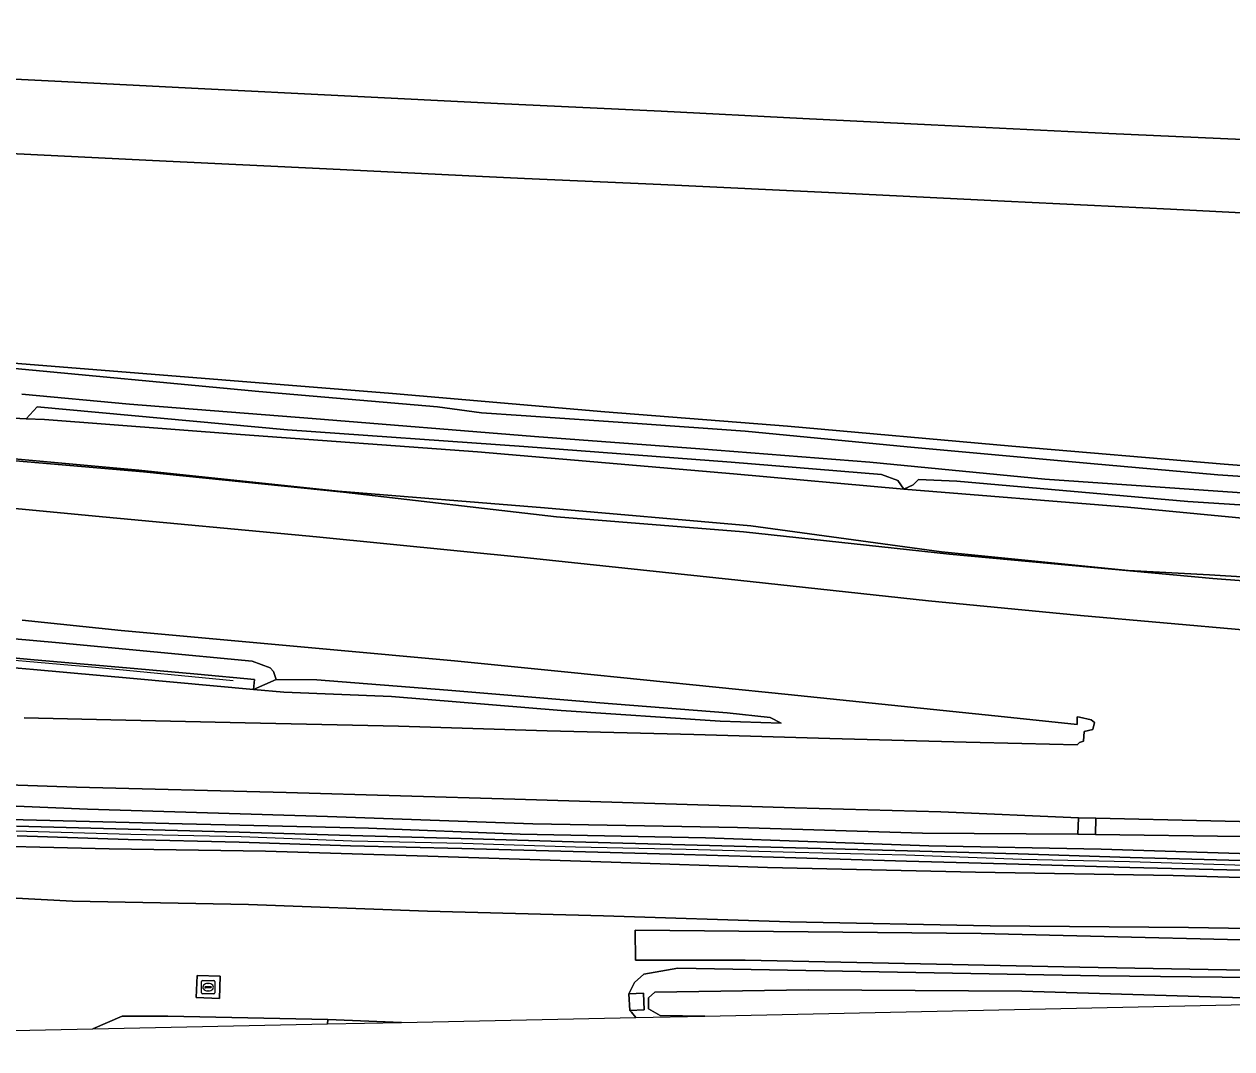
# Model space of a CAD drawing. Extents: x 161483 to 162250, y 379484 to 380833.
# Drawn here: x 161645 to 161736.1, y 379503.4 to 379580.7 of the extents above; entities that cross this region are included whole.
import ezdxf

# ---------------------------------------------------------------- set-up
doc = ezdxf.new("R2010")
doc.units = 0
for name, color, linetype in [('IMGEO_Berm_gesloten', 7, 'Continuous'), ('IMGEO_Berm_groen', 7, 'Continuous'), ('IMGEO_Geluidsscherm', 7, 'Continuous'), ('IMGEO_Grasland_overig', 7, 'Continuous'), ('IMGEO_Groenvoorziening', 7, 'Continuous'), ('IMGEO_Muur', 7, 'Continuous'), ('IMGEO_Oever', 7, 'Continuous'), ('IMGEO_Rijbaan_autosnelweg', 7, 'Continuous'), ('IMGEO_Rijbaan_autoweg', 7, 'Continuous'), ('IMGEO_Rijbaan_lokaal_onverhard', 7, 'Continuous'), ('IMGEO_Rioolput', 7, 'Continuous'), ('IMGEO_Sloot', 7, 'Continuous'), ('IMGEO_Terreindeel_gesloten', 7, 'Continuous')]:
    doc.layers.add(name, color=color, linetype=linetype)

msp = doc.modelspace()

# ---------------------------------------------------------------- linework, layer by layer
at = {"layer": 'IMGEO_Berm_gesloten'}
msp.add_lwpolyline([(161724.501, 379519.6), (161725.826, 379519.571), (161725.853, 379520.804), (161724.529, 379520.833)], close=True, dxfattribs=at)
at = {"layer": 'IMGEO_Berm_groen'}
for points in [[(161738.616, 379571.942), (161726.827, 379572.481), (161713.416, 379573.134), (161703.732, 379573.604), (161693.054, 379574.143), (161680.696, 379574.728), (161669.152, 379575.319), (161658.093, 379575.855), (161647.279, 379576.426), (161636.126, 379576.97)], [(161642.379, 379571.046), (161655.68, 379570.392), (161667.775, 379569.796), (161679.556, 379569.224), (161682.722, 379569.078), (161693.009, 379568.613), (161706.207, 379567.983), (161718.956, 379567.358), (161731.475, 379566.757), (161744.182, 379566.099)], [(161742.727, 379546.972), (161735.859, 379547.48), (161735.536, 379547.505), (161719.5, 379548.88), (161702.588, 379550.381), (161688.783, 379551.457), (161672.774, 379552.859), (161659.898, 379553.89), (161643.863, 379555.159)], [(161749.829, 379545.728), (161735.066, 379546.718), (161725.445, 379547.572), (161711.612, 379548.834), (161699.372, 379550.003), (161691.249, 379550.597), (161682.489, 379551.185), (161679.489, 379551.398), (161676.169, 379551.847), (161662.682, 379553.006), (161642.902, 379554.853)], [(161642.902, 379554.853), (161662.682, 379553.006), (161676.169, 379551.847), (161679.489, 379551.398), (161682.489, 379551.185), (161691.249, 379550.597), (161699.372, 379550.003), (161711.612, 379548.834), (161725.445, 379547.572), (161735.066, 379546.718), (161749.829, 379545.728)], [(161644.787, 379552.795), (161652.927, 379552.047), (161666.705, 379550.971), (161683.484, 379549.602), (161695.961, 379548.674), (161708.783, 379547.669), (161722.006, 379546.376), (161744.144, 379544.847)], [(161744.144, 379544.847), (161722.006, 379546.376), (161708.783, 379547.669), (161695.961, 379548.674), (161683.484, 379549.602), (161666.705, 379550.971), (161652.927, 379552.047), (161644.787, 379552.795)], [(161741.619, 379538.355), (161734.672, 379538.896), (161714.812, 379540.717), (161699.251, 379542.414), (161685.154, 379543.541), (161669.079, 379545.399), (161653.979, 379546.936), (161640.492, 379548.094), (161622.81, 379549.72), (161609.508, 379550.854), (161597.483, 379551.706), (161603.372, 379547.406), (161621.662, 379546.076), (161637.405, 379544.831), (161650.362, 379543.589), (161667.036, 379542.033), (161682.967, 379540.445), (161698.82, 379538.75), (161713.212, 379537.201), (161724.682, 379536.106), (161737.214, 379534.992)], [(161642.741, 379551.051), (161645.125, 379550.93), (161645.938, 379551.834), (161664.833, 379550.111), (161682.67, 379548.849), (161698.325, 379547.661), (161709.665, 379546.732), (161710.909, 379546.273), (161711.362, 379545.636), (161712.071, 379545.961), (161712.466, 379546.347), (161715.345, 379546.233), (161732.779, 379544.694), (161741.022, 379544.159)], [(161634.926, 379535.166), (161647.325, 379534.052), (161662.167, 379532.64), (161663.525, 379532.147), (161663.792, 379531.858), (161663.983, 379531.276), (161667.046, 379531.247), (161676.942, 379530.462), (161688.416, 379529.497), (161698.025, 379528.758), (161701.277, 379528.4), (161702.092, 379527.976), (161697.505, 379528.111), (161685.506, 379528.928), (161672.694, 379529.978), (161664.569, 379530.298), (161662.274, 379530.52), (161653.213, 379531.335), (161645.683, 379532.019), (161638.129, 379532.678)], [(161644.957, 379528.373), (161651.504, 379528.231), (161661.635, 379527.997), (161673.224, 379527.751), (161684.431, 379527.382), (161695.517, 379527.107), (161705.768, 379526.803), (161716.067, 379526.546), (161720.251, 379526.431), (161724.443, 379526.334), (161724.627, 379526.522), (161724.918, 379526.604), (161724.965, 379527.347), (161725.627, 379527.485), (161725.755, 379528.017), (161725.488, 379528.227), (161724.611, 379528.432), (161724.444, 379528.459), (161724.444, 379527.872), (161718.948, 379528.436), (161702.618, 379530.127), (161686.261, 379531.791), (161677.439, 379532.68), (161667.781, 379533.562), (161652.297, 379534.951), (161644.81, 379535.747)], [(161736.866, 379519.414), (161725.826, 379519.571), (161724.501, 379519.6), (161712.775, 379519.659), (161698.816, 379520.097), (161683.347, 379520.363), (161667.849, 379520.92), (161649.751, 379521.482), (161638.95, 379521.92), (161626.85, 379522.215), (161612.282, 379522.568), (161614.708, 379521.378), (161631.242, 379521.001), (161642.879, 379520.731), (161656.904, 379520.384), (161670.954, 379520.036), (161682.401, 379519.597), (161696.378, 379519.321), (161713.249, 379518.708), (161726.246, 379518.472), (161739.102, 379518.068)], [(161743.199, 379520.401), (161725.853, 379520.804), (161725.826, 379519.571), (161736.866, 379519.414)]]:
    msp.add_lwpolyline(points, dxfattribs=at)
msp.add_lwpolyline([(161612.282, 379522.568), (161626.85, 379522.215), (161638.95, 379521.92), (161649.751, 379521.482), (161667.849, 379520.92), (161683.347, 379520.363), (161698.816, 379520.097), (161712.775, 379519.659), (161724.501, 379519.6), (161724.529, 379520.833), (161714.148, 379521.277), (161703.128, 379521.575), (161682.009, 379522.237), (161664.744, 379522.731), (161648.93, 379523.138), (161633.431, 379523.661), (161619.066, 379523.924)], close=True, dxfattribs=at)
at = {"layer": 'IMGEO_Geluidsscherm'}
for points in [[(161601.056, 379536.095), (161604.127, 379535.911), (161610.175, 379535.479), (161616.15, 379535.046), (161622.126, 379534.542), (161627.887, 379534.084), (161633.529, 379533.649), (161641.082, 379533.013), (161648.541, 379532.353), (161650.354, 379532.188), (161660.75, 379531.193)], [(161610.842, 379520.798), (161610.871, 379520.797), (161619.234, 379520.621), (161627.549, 379520.398), (161636.057, 379520.08), (161644.276, 379519.855), (161653.022, 379519.587), (161661.337, 379519.411), (161669.701, 379519.092), (161678.063, 379518.917), (161686.57, 379518.647), (161694.933, 379518.471), (161703.152, 379518.247), (161711.515, 379518.023), (161720.261, 379517.707), (161728.385, 379517.53), (161737.131, 379517.262)]]:
    msp.add_lwpolyline(points, dxfattribs=at)
at = {"layer": 'IMGEO_Grasland_overig'}
for points in [[(161752.276, 379538.055), (161734.433, 379539.164), (161728.284, 379539.494), (161714.192, 379540.895), (161699.804, 379542.859), (161684.236, 379544.23), (161668.674, 379545.476), (161653.626, 379547.059), (161635.073, 379548.747), (161619.696, 379550.418), (161601.792, 379551.898), (161596.094, 379552.273), (161597.483, 379551.706), (161609.508, 379550.854), (161622.81, 379549.72), (161640.492, 379548.094), (161653.979, 379546.936), (161669.079, 379545.399), (161685.154, 379543.541), (161699.251, 379542.414), (161714.812, 379540.717), (161734.672, 379538.896), (161741.619, 379538.355)], [(161743.377, 379512.378), (161732.841, 379512.537), (161717.885, 379512.687), (161702.76, 379512.978), (161688.686, 379513.421), (161675.401, 379513.775), (161661.899, 379514.293), (161648.615, 379514.527), (161632.985, 379515.365), (161618.788, 379516.236), (161606.311, 379517.098), (161600.476, 379517.818), (161587.806, 379518.635), (161570.192, 379519.541), (161554.06, 379520.49)], [(161739.102, 379518.068), (161726.246, 379518.472), (161713.249, 379518.708), (161696.378, 379519.321), (161682.401, 379519.597), (161670.954, 379520.036), (161656.904, 379520.384), (161642.879, 379520.731)], [(161747.723, 379515.993), (161731.69, 379516.469), (161716.757, 379516.714), (161701.059, 379517.073), (161689.278, 379517.486), (161675.443, 379517.93), (161663.184, 379518.315), (161651.382, 379518.489), (161638.813, 379518.8), (161627.416, 379519.048), (161617.069, 379519.423), (161607.583, 379519.662), (161606.311, 379517.098), (161618.788, 379516.236), (161632.985, 379515.365), (161648.615, 379514.527), (161661.899, 379514.293), (161675.401, 379513.775), (161688.686, 379513.421), (161702.76, 379512.978), (161717.885, 379512.687), (161732.841, 379512.537), (161743.377, 379512.378)], [(161644.389, 379520.205), (161652.824, 379519.958), (161661.187, 379519.735), (161669.598, 379519.488), (161677.961, 379519.265), (161686.42, 379519.018), (161694.83, 379518.795), (161703.193, 379518.572), (161711.628, 379518.325), (161719.991, 379518.102), (161728.45, 379517.831), (161736.813, 379517.608)], [(161638.813, 379518.8), (161651.382, 379518.489), (161663.184, 379518.315), (161675.443, 379517.93), (161689.278, 379517.486), (161701.059, 379517.073), (161716.757, 379516.714), (161731.69, 379516.469), (161747.723, 379515.993)], [(161736.795, 379516.867), (161728.408, 379517.067), (161720.021, 379517.338), (161711.562, 379517.56), (161703.199, 379517.807), (161694.788, 379518.054), (161686.401, 379518.277), (161677.99, 379518.5), (161669.604, 379518.724), (161661.192, 379518.994), (161652.806, 379519.194), (161644.442, 379519.465)], [(161755.098, 379509.01), (161724.637, 379509.546), (161699.376, 379510.073), (161691.099, 379510.077), (161691.08, 379512.358), (161717.187, 379512.104), (161746.11, 379511.395)], [(161535.26, 379503.392), (161535.68, 379503.96), (161537.661, 379504.081), (161585.89, 379507.02), (161618.321, 379505.444), (161635.83, 379504.59), (161650.163, 379504.893), (161652.358, 379505.869), (161655.823, 379505.869), (161667.876, 379505.596), (161673.456, 379505.386), (161691.141, 379505.76), (161690.798, 379506.158), (161690.671, 379506.285), (161690.612, 379507.533), (161691.019, 379508.405), (161691.731, 379509.032), (161694.308, 379509.481), (161726.086, 379508.91), (161747.014, 379508.686)]]:
    msp.add_lwpolyline(points, dxfattribs=at)
for points in [[(161645.125, 379550.93), (161646.513, 379550.895), (161661.305, 379549.764), (161679.192, 379548.436), (161698.492, 379546.774), (161711.362, 379545.636), (161710.909, 379546.273), (161709.665, 379546.732), (161698.325, 379547.661), (161682.67, 379548.849), (161664.833, 379550.111), (161645.938, 379551.834)], [(161711.362, 379545.636), (161728.24, 379544.266), (161741.643, 379542.999), (161742.293, 379542.938), (161741.022, 379544.159), (161732.779, 379544.694), (161715.345, 379546.233), (161712.466, 379546.347), (161712.071, 379545.961)], [(161599.089, 379536.42), (161607.096, 379535.883), (161615.127, 379535.275), (161623.183, 379534.667), (161630.665, 379534.079), (161638.195, 379533.443), (161645.725, 379532.759), (161653.279, 379532.1), (161658.045, 379531.659), (161662.34, 379531.261), (161662.274, 379530.52), (161663.983, 379531.276), (161663.792, 379531.858), (161663.525, 379532.147), (161662.167, 379532.64), (161647.325, 379534.052), (161634.926, 379535.166), (161618.786, 379536.434), (161600.627, 379537.871)], [(161657.96, 379507.259), (161658.021, 379508.932), (161659.768, 379508.869), (161659.707, 379507.196)], [(161650.163, 379504.893), (161667.864, 379505.268), (161667.876, 379505.596), (161655.823, 379505.869), (161652.358, 379505.869)]]:
    msp.add_lwpolyline(points, close=True, dxfattribs=at)
at = {"layer": 'IMGEO_Groenvoorziening'}
for points in [[(161741.643, 379542.999), (161728.24, 379544.266), (161711.362, 379545.636), (161698.492, 379546.774), (161679.192, 379548.436), (161661.305, 379549.764), (161646.513, 379550.895), (161645.125, 379550.93), (161642.741, 379551.051)], [(161635.073, 379548.747), (161653.626, 379547.059), (161668.674, 379545.476), (161684.236, 379544.23), (161699.804, 379542.859), (161714.192, 379540.895), (161728.284, 379539.494), (161734.433, 379539.164), (161752.276, 379538.055)]]:
    msp.add_lwpolyline(points, dxfattribs=at)
msp.add_lwpolyline([(161702.092, 379527.976), (161701.277, 379528.4), (161698.025, 379528.758), (161688.416, 379529.497), (161676.942, 379530.462), (161667.046, 379531.247), (161663.983, 379531.276), (161662.274, 379530.52), (161664.569, 379530.298), (161672.694, 379529.978), (161685.506, 379528.928), (161697.505, 379528.111)], close=True, dxfattribs=at)
at = {"layer": 'IMGEO_Muur'}
msp.add_lwpolyline([(161606.958, 379535.118), (161615.014, 379534.51), (161623.093, 379533.926), (161630.527, 379533.337), (161638.129, 379532.678), (161645.683, 379532.019), (161653.213, 379531.335), (161662.274, 379530.52), (161662.34, 379531.261), (161658.045, 379531.659), (161653.279, 379532.1), (161645.725, 379532.759), (161638.195, 379533.443), (161630.665, 379534.079), (161623.183, 379534.667), (161615.127, 379535.275), (161607.096, 379535.883), (161599.089, 379536.42)], close=True, dxfattribs=at)
for points in [[(161736.813, 379517.608), (161728.45, 379517.831), (161719.991, 379518.102), (161711.628, 379518.325), (161703.193, 379518.572), (161694.83, 379518.795), (161686.42, 379519.018), (161677.961, 379519.265), (161669.598, 379519.488), (161661.187, 379519.735), (161652.824, 379519.958), (161644.389, 379520.205)], [(161644.442, 379519.465), (161652.806, 379519.194), (161661.192, 379518.994), (161669.604, 379518.724), (161677.99, 379518.5), (161686.401, 379518.277), (161694.788, 379518.054), (161703.199, 379517.807), (161711.562, 379517.56), (161720.021, 379517.338), (161728.408, 379517.067), (161736.795, 379516.867)]]:
    msp.add_lwpolyline(points, dxfattribs=at)
at = {"layer": 'IMGEO_Oever'}
msp.add_lwpolyline([(161769.664, 379507.752), (161747.014, 379508.686), (161726.086, 379508.91), (161694.308, 379509.481), (161691.731, 379509.032), (161691.019, 379508.405), (161690.612, 379507.533), (161691.712, 379507.583), (161691.772, 379506.335), (161690.671, 379506.285), (161690.798, 379506.158), (161691.141, 379505.76), (161696.336, 379505.87), (161696.328, 379505.87), (161692.959, 379505.901), (161692.095, 379506.42), (161692.089, 379507.232), (161692.564, 379507.666), (161704.173, 379507.85), (161720.275, 379507.733), (161738.674, 379507.203), (161747.77, 379507.073), (161769.664, 379507.752)], dxfattribs=at)
at = {"layer": 'IMGEO_Rijbaan_autosnelweg'}
for points in [[(161558.035, 379580.722), (161574.791, 379580.017), (161588.44, 379579.343), (161599.9, 379578.731), (161610.866, 379578.195), (161623.895, 379577.573), (161636.126, 379576.97), (161647.279, 379576.426), (161658.093, 379575.855), (161669.152, 379575.319), (161680.696, 379574.728), (161693.054, 379574.143), (161703.732, 379573.604), (161713.416, 379573.134), (161726.827, 379572.481), (161738.616, 379571.942)], [(161744.182, 379566.099), (161731.475, 379566.757), (161718.956, 379567.358), (161706.207, 379567.983), (161693.009, 379568.613), (161682.722, 379569.078), (161679.556, 379569.224), (161667.775, 379569.796), (161655.68, 379570.392), (161642.379, 379571.046), (161630.904, 379571.596), (161619.258, 379572.229), (161608.75, 379572.735), (161599.819, 379573.187), (161587.547, 379573.724), (161577.739, 379574.2), (161566.011, 379574.765)], [(161559.304, 379559.265), (161576.079, 379558.374), (161583.537, 379558.039), (161592.746, 379557.614), (161597.181, 379557.407), (161607.131, 379556.941), (161617.826, 379556.475), (161630.831, 379555.817), (161643.863, 379555.159), (161659.898, 379553.89), (161672.774, 379552.859), (161688.783, 379551.457), (161702.588, 379550.381), (161719.5, 379548.88), (161735.536, 379547.505), (161735.859, 379547.48), (161742.727, 379546.972)]]:
    msp.add_lwpolyline(points, dxfattribs=at)
at = {"layer": 'IMGEO_Rijbaan_autoweg'}
for points in [[(161737.214, 379534.992), (161724.682, 379536.106), (161713.212, 379537.201), (161698.82, 379538.75), (161682.967, 379540.445), (161667.036, 379542.033), (161650.362, 379543.589), (161637.405, 379544.831)], [(161644.81, 379535.747), (161652.297, 379534.951), (161667.781, 379533.562), (161677.439, 379532.68), (161686.261, 379531.791), (161702.618, 379530.127), (161718.948, 379528.436), (161724.444, 379527.872), (161724.444, 379528.459), (161724.611, 379528.432), (161725.488, 379528.227), (161725.755, 379528.017), (161725.627, 379527.485), (161724.965, 379527.347), (161724.918, 379526.604), (161724.627, 379526.522), (161724.443, 379526.334), (161720.251, 379526.431), (161716.067, 379526.546), (161705.768, 379526.803), (161695.517, 379527.107), (161684.431, 379527.382), (161673.224, 379527.751), (161661.635, 379527.997), (161651.504, 379528.231), (161644.957, 379528.373)], [(161633.431, 379523.661), (161648.93, 379523.138), (161664.744, 379522.731), (161682.009, 379522.237), (161703.128, 379521.575), (161714.148, 379521.277), (161724.529, 379520.833), (161725.853, 379520.804), (161743.199, 379520.401)]]:
    msp.add_lwpolyline(points, dxfattribs=at)
at = {"layer": 'IMGEO_Rijbaan_lokaal_onverhard'}
msp.add_lwpolyline([(161780.891, 379508.1), (161812.982, 379509.095), (161811.438, 379509.173), (161783.472, 379510.441), (161746.11, 379511.395), (161717.187, 379512.104), (161691.08, 379512.358), (161691.099, 379510.077), (161699.376, 379510.073), (161724.637, 379509.546), (161755.098, 379509.01)], close=True, dxfattribs=at)
at = {"layer": 'IMGEO_Rioolput'}
for p, q in [((161658.352, 379507.621), (161658.352, 379508.473)), ((161658.427, 379508.547), (161659.279, 379508.547)), ((161658.611, 379508.041), (161658.611, 379508.053)), ((161659.049, 379508.004), (161658.651, 379508.004)), ((161658.654, 379508.09), (161659.052, 379508.09)), ((161658.863, 379507.767), (161658.838, 379507.767)), ((161658.84, 379508.327), (161658.865, 379508.327)), ((161659.095, 379508.053), (161659.095, 379508.041)), ((161659.353, 379508.473), (161659.353, 379507.621)), ((161659.279, 379507.547), (161658.427, 379507.547))]:
    msp.add_line(p, q, dxfattribs=at)
for points in [[(161658.352, 379507.621), (161658.352, 379508.473)], [(161658.427, 379508.547), (161659.279, 379508.547)], [(161659.353, 379508.473), (161659.353, 379507.621)], [(161659.279, 379507.547), (161658.427, 379507.547)]]:
    msp.add_lwpolyline(points, dxfattribs=at)
for centre, radius, start, end in [((161658.429, 379508.471), 0.0765, 91.55205, 178.44795), ((161658.429, 379508.471), 0.0765, 91.55205, 178.44795), ((161658.651, 379508.05), 0.0403, 85.87752, 175.75265), ((161658.648, 379508.04), 0.0366, 178.93798, 274.71019), ((161659.052, 379508.047), 0.043, 264.86636, 352.45326), ((161659.056, 379508.052), 0.0386, 1.73085, 96.63898), ((161659.277, 379508.471), 0.0765, 1.55205, 88.44795), ((161659.277, 379508.471), 0.0765, 1.55205, 88.44795), ((161658.429, 379507.623), 0.0765, 181.55205, 268.44795), ((161658.429, 379507.623), 0.0765, 181.55205, 268.44795), ((161659.277, 379507.623), 0.0765, 271.55205, 358.44795), ((161659.277, 379507.623), 0.0765, 271.55205, 358.44795)]:
    msp.add_arc(centre, radius, start, end, dxfattribs=at)
for centre, major_axis, ratio, start_param, end_param in [((161658.839, 379508.047), (-0.387, 0.002), 0.722429, 4.712389, 7.853982), ((161658.864, 379508.047), (-0.39, 0.002), 0.717154, 1.570796, 4.712389)]:
    msp.add_ellipse(centre, major_axis=major_axis, ratio=ratio, start_param=start_param, end_param=end_param, dxfattribs=at)
at = {"layer": 'IMGEO_Sloot'}
msp.add_lwpolyline([(161747.77, 379507.073), (161738.674, 379507.203), (161720.275, 379507.733), (161704.173, 379507.85), (161692.564, 379507.666), (161692.089, 379507.232), (161692.095, 379506.42), (161692.959, 379505.901), (161696.328, 379505.87), (161696.336, 379505.87), (161736.05, 379506.71), (161747.77, 379507.073)], dxfattribs=at)
at = {"layer": 'IMGEO_Terreindeel_gesloten'}
for points in [[(161657.96, 379507.259), (161659.707, 379507.196), (161659.768, 379508.869), (161658.021, 379508.932)], [(161690.612, 379507.533), (161690.671, 379506.285), (161691.772, 379506.335), (161691.712, 379507.583)], [(161667.864, 379505.268), (161673.456, 379505.386), (161667.876, 379505.596)]]:
    msp.add_lwpolyline(points, close=True, dxfattribs=at)

doc.saveas('drawing.dxf')
